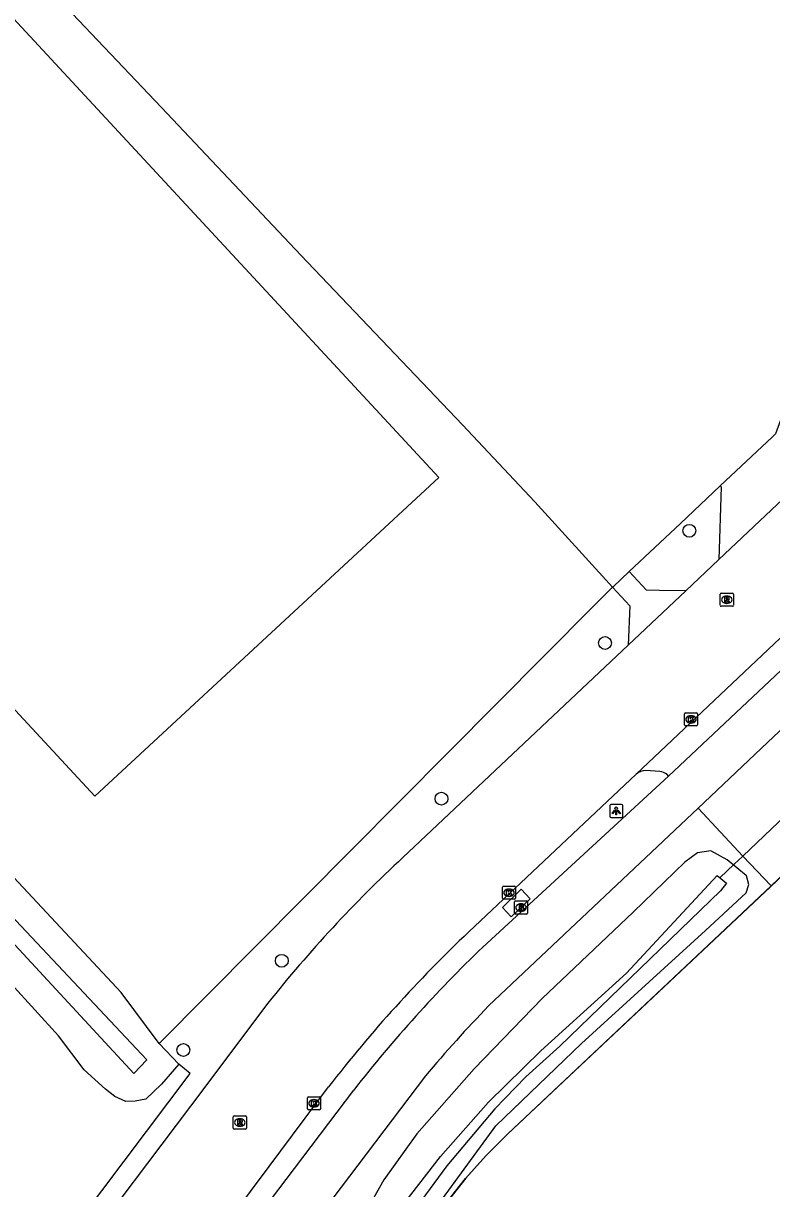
# Model space of a CAD drawing. Extents: x 156141 to 158132, y 385651 to 388399.
# Drawn here: x 156317.9 to 156374.9, y 387384.8 to 387473.5 of the extents above; entities that cross this region are included whole.
import ezdxf

# ---------------------------------------------------------------- set-up
doc = ezdxf.new("R2010")
doc.units = 0
for name, color, linetype in [('IMGEO_Berm_groen', 7, 'Continuous'), ('IMGEO_Boom', 7, 'Continuous'), ('IMGEO_Brandkraan', 7, 'Continuous'), ('IMGEO_Duiker', 7, 'Continuous'), ('IMGEO_Erf', 7, 'Continuous'), ('IMGEO_Fietspad_gesloten', 7, 'Continuous'), ('IMGEO_Grasland_agrarisch', 7, 'Continuous'), ('IMGEO_Groenvoorziening', 7, 'Continuous'), ('IMGEO_Hek', 7, 'Continuous'), ('IMGEO_Kolk', 7, 'Continuous'), ('IMGEO_Lichtpunt', 7, 'Continuous'), ('IMGEO_Pand_vergunning_verleend', 7, 'Continuous'), ('IMGEO_Rijbaan_lokaal_gesloten', 7, 'Continuous'), ('IMGEO_Rijbaan_lokaal_open', 7, 'Continuous'), ('IMGEO_Rioolput', 7, 'Continuous'), ('IMGEO_Voetpad_open', 7, 'Continuous'), ('IMGEO_Waterloop', 7, 'Continuous')]:
    doc.layers.add(name, color=color, linetype=linetype)

msp = doc.modelspace()

# ---------------------------------------------------------------- linework, layer by layer
at = {"layer": 'IMGEO_Berm_groen'}
for points in [[(156364.053, 387431.796), (156367.952, 387435.462), (156370.988, 387438.316)], [(156328.252, 387395.855), (156361.293, 387429.101), (156362.784, 387430.601)], [(156355.071, 387405.519), (156354.402, 387406.225), (156355.834, 387407.623), (156356.519, 387406.885), (156355.071, 387405.519)], [(156329.738, 387394.29), (156328.252, 387395.855)], [(156319.172, 387378.214), (156319.34, 387378.497), (156320.569, 387380.233), (156330.621, 387393.577), (156329.738, 387394.29)]]:
    msp.add_lwpolyline(points, dxfattribs=at)
at = {"layer": 'IMGEO_Boom'}
for centre in [(156368.634, 387434.903), (156362.207, 387426.364), (156349.751, 387414.503), (156337.589, 387402.163), (156330.097, 387395.371)]:
    msp.add_circle(centre, 0.489, dxfattribs=at)
at = {"layer": 'IMGEO_Brandkraan'}
for p, q in [((156355.311, 387405.792), (156355.311, 387406.644)), ((156355.386, 387406.718), (156356.238, 387406.718)), ((156355.799, 387406.498), (156355.824, 387406.498)), ((156356.312, 387406.644), (156356.312, 387405.792)), ((156356.238, 387405.718), (156355.386, 387405.718)), ((156355.822, 387405.938), (156355.797, 387405.938))]:
    msp.add_line(p, q, dxfattribs=at)
for points in [[(156355.311, 387405.792), (156355.311, 387406.644)], [(156355.386, 387406.718), (156356.238, 387406.718)], [(156356.312, 387406.644), (156356.312, 387405.792)], [(156356.238, 387405.718), (156355.386, 387405.718)], [(156355.659, 387406.418), (156355.659, 387406.018), (156355.872, 387406.018)], [(156355.89, 387406.418), (156355.659, 387406.418)], [(156355.838, 387406.337), (156355.784, 387406.337), (156355.784, 387406.261)], [(156355.784, 387406.261), (156355.837, 387406.261)], [(156355.846, 387406.185), (156355.784, 387406.185), (156355.784, 387406.104)], [(156355.784, 387406.104), (156355.846, 387406.104)]]:
    msp.add_lwpolyline(points, dxfattribs=at)
for centre, radius, start, end in [((156355.388, 387406.642), 0.0765, 91.55205, 178.44795), ((156355.388, 387406.642), 0.0765, 91.55205, 178.44795), ((156356.236, 387406.642), 0.0765, 1.55205, 88.44795), ((156356.236, 387406.642), 0.0765, 1.55205, 88.44795), ((156355.388, 387405.794), 0.0765, 181.55205, 268.44795), ((156355.388, 387405.794), 0.0765, 181.55205, 268.44795), ((156355.839, 387406.299), 0.0379, 267.82845, 90.93552), ((156355.847, 387406.144), 0.0404, 269.87594, 90.50774), ((156355.878, 387406.269), 0.251, 268.66757, 293.53466), ((156355.894, 387406.273), 0.145, 59.4692, 91.53667), ((156355.919, 387406.32), 0.0922, 285.51372, 58.15012), ((156355.924, 387406.128), 0.105, 301.31148, 78.98903), ((156356.236, 387405.794), 0.0765, 271.55205, 358.44795), ((156356.236, 387405.794), 0.0765, 271.55205, 358.44795)]:
    msp.add_arc(centre, radius, start, end, dxfattribs=at)
for centre, major_axis, ratio, start_param, end_param in [((156355.798, 387406.218), (-0.387, 0.002), 0.722429, 4.712389, 7.853982), ((156355.823, 387406.218), (-0.39, 0.002), 0.717154, 1.570796, 4.712389)]:
    msp.add_ellipse(centre, major_axis=major_axis, ratio=ratio, start_param=start_param, end_param=end_param, dxfattribs=at)
at = {"layer": 'IMGEO_Duiker'}
msp.add_lwpolyline([(156370.963, 387408.483), (156372.047, 387409.51), (156372.712, 387410.141), (156377.057, 387414.261), (156380.682, 387417.698), (156384.979, 387421.773), (156385.729, 387422.483), (156386.614, 387423.323)], dxfattribs=at)
at = {"layer": 'IMGEO_Erf'}
msp.add_lwpolyline([(156329.738, 387394.29), (156328.419, 387392.767), (156327.244, 387391.634), (156326.413, 387391.47), (156325.719, 387391.451), (156324.877, 387391.829), (156324.158, 387392.383), (156322.547, 387393.862), (156320.591, 387396.456), (156316.991, 387400.396), (156309.818, 387408.341), (156305.293, 387413.337), (156295.596, 387423.236), (156287.167, 387432.22), (156286.834, 387432.949), (156286.782, 387433.788), (156287.798, 387435.043), (156289.058, 387436.048), (156289.678, 387436.364), (156290.231, 387436.744)], dxfattribs=at)
at = {"layer": 'IMGEO_Fietspad_gesloten'}
for points in [[(156352.9, 387403.206), (156367.052, 387416.223)], [(156369.296, 387413.778), (156353.343, 387398.723)], [(156348.53, 387393.393), (156340.846, 387383.25), (156330.037, 387368.91)], [(156327.175, 387370.881), (156329.882, 387374.902), (156337.914, 387385.506), (156343.078, 387392.324)]]:
    msp.add_lwpolyline(points, dxfattribs=at)
for centre, radius, start, end in [((156423.801, 387329.337), 102.389, 133.82583, 142.0359), ((156422.435, 387331.495), 96.402, 135.78327, 140.05254)]:
    msp.add_arc(centre, radius, start, end, dxfattribs=at)
at = {"layer": 'IMGEO_Grasland_agrarisch'}
for points in [[(156297.433, 387499.965), (156302.57, 387494.49), (156310.709, 387485.897), (156319.698, 387476.336), (156328.43, 387467.13), (156339.037, 387455.893), (156351.366, 387442.96), (156356.868, 387437.097), (156362.784, 387430.601)], [(156328.252, 387395.855), (156325.366, 387399.755), (156305.404, 387421.102), (156299.036, 387427.98), (156292.88, 387434.087), (156291.082, 387436.004), (156290.476, 387436.465), (156290.231, 387436.744)]]:
    msp.add_lwpolyline(points, dxfattribs=at)
at = {"layer": 'IMGEO_Groenvoorziening'}
for points in [[(156343.049, 387374.774), (156343.366, 387375.192), (156353.897, 387389.608), (156360.419, 387395.876), (156369.858, 387404.459), (156372.96, 387407.335), (156373.173, 387407.968), (156372.995, 387408.625), (156371.516, 387409.848), (156370.255, 387410.523), (156369.256, 387410.373), (156368.283, 387409.668), (156364.341, 387405.86), (156357.423, 387399.285), (156352.253, 387393.942), (156347.888, 387388.989), (156345.35, 387385.49), (156343.562, 387382.297), (156341.846, 387379.971), (156339.826, 387377.91), (156339.688, 387377.731)], [(156374.85, 387407.865), (156354.809, 387388.976), (156353.163, 387387.33), (156351.614, 387385.611), (156350.178, 387383.802)]]:
    msp.add_lwpolyline(points, dxfattribs=at)
at = {"layer": 'IMGEO_Hek'}
for points in [[(156548.867, 387605.742), (156540.59, 387597.212), (156536.23, 387592.718), (156529.863, 387586.065), (156510.629, 387567.966), (156497.455, 387555.488), (156496.881, 387556.093), (156495.089, 387554.361), (156495.654, 387553.795), (156471.142, 387530.701), (156467.766, 387527.512), (156457.451, 387517.769), (156452.106, 387512.72), (156425.089, 387487.348), (156391.387, 387455.539), (156391.052, 387455.634), (156386.592, 387456.896), (156386.35, 387456.964), (156377.511, 387448.6), (156375.204, 387442.28), (156374.956, 387442.047), (156370.988, 387438.316), (156367.952, 387435.462), (156364.053, 387431.796)], [(156343.435, 387366.714), (156343.833, 387368.977), (156344.263, 387371.266), (156344.924, 387373.465), (156345.713, 387375.673), (156346.624, 387377.803), (156347.657, 387379.878), (156348.858, 387381.869), (156350.164, 387383.782), (156351.592, 387385.597), (156353.137, 387387.325), (156354.792, 387388.966), (156373.938, 387406.992), (156380.213, 387412.891), (156380.728, 387413.365)]]:
    msp.add_lwpolyline(points, dxfattribs=at)
at = {"layer": 'IMGEO_Kolk'}
for p, q in [((156368.257, 387420.119), (156368.257, 387420.971)), ((156368.332, 387421.045), (156369.184, 387421.045)), ((156368.745, 387420.825), (156368.77, 387420.825)), ((156369.258, 387420.971), (156369.258, 387420.119)), ((156369.184, 387420.045), (156368.332, 387420.045)), ((156368.768, 387420.265), (156368.743, 387420.265)), ((156354.393, 387406.92), (156354.393, 387407.772)), ((156354.468, 387407.846), (156355.32, 387407.846)), ((156354.881, 387407.626), (156354.906, 387407.626)), ((156355.394, 387407.772), (156355.394, 387406.92)), ((156355.32, 387406.846), (156354.468, 387406.846)), ((156354.904, 387407.066), (156354.879, 387407.066)), ((156339.543, 387390.886), (156339.543, 387391.738)), ((156339.618, 387391.812), (156340.47, 387391.812)), ((156340.031, 387391.592), (156340.056, 387391.592)), ((156340.544, 387391.738), (156340.544, 387390.886)), ((156340.47, 387390.812), (156339.618, 387390.812)), ((156340.054, 387391.032), (156340.029, 387391.032))]:
    msp.add_line(p, q, dxfattribs=at)
for points in [[(156368.257, 387420.119), (156368.257, 387420.971)], [(156368.332, 387421.045), (156369.184, 387421.045)], [(156368.578, 387420.745), (156368.701, 387420.745), (156368.701, 387420.594), (156368.831, 387420.745), (156368.995, 387420.745), (156368.849, 387420.594), (156369.002, 387420.345), (156368.85, 387420.345), (156368.765, 387420.509), (156368.701, 387420.442), (156368.701, 387420.345), (156368.578, 387420.345), (156368.578, 387420.745)], [(156369.258, 387420.971), (156369.258, 387420.119)], [(156369.184, 387420.045), (156368.332, 387420.045)], [(156354.393, 387406.92), (156354.393, 387407.772)], [(156354.468, 387407.846), (156355.32, 387407.846)], [(156354.714, 387407.546), (156354.837, 387407.546), (156354.837, 387407.395), (156354.967, 387407.546), (156355.131, 387407.546), (156354.985, 387407.395), (156355.138, 387407.146), (156354.986, 387407.146), (156354.901, 387407.31), (156354.837, 387407.243), (156354.837, 387407.146), (156354.714, 387407.146), (156354.714, 387407.546)], [(156355.394, 387407.772), (156355.394, 387406.92)], [(156355.32, 387406.846), (156354.468, 387406.846)], [(156339.543, 387390.886), (156339.543, 387391.738)], [(156339.618, 387391.812), (156340.47, 387391.812)], [(156339.864, 387391.512), (156339.987, 387391.512), (156339.987, 387391.361), (156340.117, 387391.512), (156340.281, 387391.512), (156340.135, 387391.361), (156340.288, 387391.112), (156340.136, 387391.112), (156340.051, 387391.276), (156339.987, 387391.209), (156339.987, 387391.112), (156339.864, 387391.112), (156339.864, 387391.512)], [(156340.544, 387391.738), (156340.544, 387390.886)], [(156340.47, 387390.812), (156339.618, 387390.812)]]:
    msp.add_lwpolyline(points, dxfattribs=at)
for centre, start, end in [((156368.334, 387420.969), 91.55205, 178.44795), ((156368.334, 387420.969), 91.55205, 178.44795), ((156369.182, 387420.969), 1.55205, 88.44795), ((156369.182, 387420.969), 1.55205, 88.44795), ((156368.334, 387420.121), 181.55205, 268.44795), ((156368.334, 387420.121), 181.55205, 268.44795), ((156369.182, 387420.121), 271.55205, 358.44795), ((156369.182, 387420.121), 271.55205, 358.44795), ((156354.47, 387407.77), 91.55205, 178.44795), ((156354.47, 387407.77), 91.55205, 178.44795), ((156355.318, 387407.77), 1.55205, 88.44795), ((156355.318, 387407.77), 1.55205, 88.44795), ((156354.47, 387406.922), 181.55205, 268.44795), ((156354.47, 387406.922), 181.55205, 268.44795), ((156355.318, 387406.922), 271.55205, 358.44795), ((156355.318, 387406.922), 271.55205, 358.44795), ((156339.62, 387391.736), 91.55205, 178.44795), ((156339.62, 387391.736), 91.55205, 178.44795), ((156340.468, 387391.736), 1.55205, 88.44795), ((156340.468, 387391.736), 1.55205, 88.44795), ((156339.62, 387390.888), 181.55205, 268.44795), ((156339.62, 387390.888), 181.55205, 268.44795), ((156340.468, 387390.888), 271.55205, 358.44795), ((156340.468, 387390.888), 271.55205, 358.44795)]:
    msp.add_arc(centre, 0.0765, start, end, dxfattribs=at)
for centre, major_axis, ratio, start_param, end_param in [((156368.744, 387420.545), (-0.387, 0.002), 0.722429, 4.712389, 7.853982), ((156368.769, 387420.545), (-0.39, 0.002), 0.717154, 1.570796, 4.712389), ((156354.88, 387407.346), (-0.387, 0.002), 0.722429, 4.712389, 7.853982), ((156354.905, 387407.346), (-0.39, 0.002), 0.717154, 1.570796, 4.712389), ((156340.03, 387391.312), (-0.387, 0.002), 0.722429, 4.712389, 7.853982), ((156340.055, 387391.312), (-0.39, 0.002), 0.717154, 1.570796, 4.712389)]:
    msp.add_ellipse(centre, major_axis=major_axis, ratio=ratio, start_param=start_param, end_param=end_param, dxfattribs=at)
at = {"layer": 'IMGEO_Lichtpunt'}
for p, q in [((156362.565, 387413.978), (156362.565, 387413.171)), ((156362.565, 387413.978), (156362.565, 387413.171)), ((156363.467, 387414.073), (156362.659, 387414.073)), ((156363.467, 387414.073), (156362.659, 387414.073)), ((156363.561, 387413.171), (156363.561, 387413.978)), ((156363.561, 387413.171), (156363.561, 387413.978)), ((156362.659, 387413.077), (156363.467, 387413.077)), ((156362.659, 387413.077), (156363.467, 387413.077))]:
    msp.add_line(p, q, dxfattribs=at)
for points in [[(156362.939, 387413.642), (156362.978, 387413.614), (156362.79, 387413.352), (156362.752, 387413.379), (156362.939, 387413.642)], [(156363.041, 387413.594), (156363.088, 387413.594), (156363.088, 387413.272), (156363.041, 387413.272), (156363.041, 387413.594)], [(156363.151, 387413.614), (156363.189, 387413.641), (156363.376, 387413.379), (156363.337, 387413.351), (156363.151, 387413.614)]]:
    msp.add_lwpolyline(points, dxfattribs=at)
msp.add_circle((156363.064, 387413.776), 0.0994, dxfattribs=at)
for centre, start, end in [((156362.659, 387413.978), 90, 180), ((156362.659, 387413.978), 90, 180), ((156363.467, 387413.978), 0, 90), ((156363.467, 387413.978), 0, 90), ((156362.659, 387413.171), 180, 270), ((156362.659, 387413.171), 180, 270), ((156363.467, 387413.171), 270, 0), ((156363.467, 387413.171), 270, 360)]:
    msp.add_arc(centre, 0.0946, start, end, dxfattribs=at)
at = {"layer": 'IMGEO_Pand_vergunning_verleend'}
msp.add_lwpolyline([(156273.908, 387468.034), (156300.093, 387492.309), (156349.547, 387438.963), (156323.362, 387414.688), (156273.908, 387468.034)], dxfattribs=at)
at = {"layer": 'IMGEO_Rijbaan_lokaal_gesloten'}
for points in [[(156370.883, 387432.712), (156394.388, 387454.876)], [(156370.883, 387432.712), (156368.353, 387430.318)], [(156364.585, 387416.367), (156379.199, 387430.181), (156379.528, 387430.462)], [(156363.976, 387426.193), (156368.353, 387430.318)], [(156363.976, 387426.193), (156346.82, 387410.027)], [(156351.831, 387404.359), (156364.585, 387416.367)], [(156336.54, 387398.941), (156330.638, 387391.104), (156321.99, 387379.622)], [(156327.377, 387374.11), (156328.713, 387375.905), (156336.624, 387386.498), (156341.153, 387392.564)]]:
    msp.add_lwpolyline(points, dxfattribs=at)
for centre, radius, start, end in [((156413.267, 387338.102), 97.92, 132.73275, 141.58799), ((156422.988, 387329.21), 103.493, 133.43697, 142.25402)]:
    msp.add_arc(centre, radius, start, end, dxfattribs=at)
at = {"layer": 'IMGEO_Rijbaan_lokaal_open'}
for points in [[(156370.988, 387438.316), (156374.956, 387442.047)], [(156370.988, 387438.316), (156371.06, 387438.246), (156370.883, 387432.712)], [(156379.452, 387427.902), (156367.052, 387416.223)], [(156381.614, 387425.402), (156374.588, 387418.771), (156369.296, 387413.778)], [(156366.38, 387416.572), (156365.328, 387416.639)], [(156367.052, 387416.223), (156366.93, 387416.341)], [(156369.296, 387413.778), (156372.712, 387410.141), (156374.85, 387407.865)], [(156374.85, 387407.865), (156379.24, 387412.002)]]:
    msp.add_lwpolyline(points, dxfattribs=at)
for centre, radius, start, end in [((156365.288, 387415.598), 1.042, 87.78993, 132.42375), ((156366.259, 387415.513), 1.066, 50.96905, 83.46614)]:
    msp.add_arc(centre, radius, start, end, dxfattribs=at)
at = {"layer": 'IMGEO_Rioolput'}
for p, q in [((156370.98, 387429.226), (156370.98, 387430.078)), ((156371.055, 387430.152), (156371.907, 387430.152)), ((156371.468, 387429.932), (156371.493, 387429.932)), ((156371.981, 387430.078), (156371.981, 387429.226)), ((156371.907, 387429.152), (156371.055, 387429.152)), ((156371.491, 387429.372), (156371.466, 387429.372)), ((156333.893, 387389.426), (156333.893, 387390.278)), ((156333.968, 387390.352), (156334.82, 387390.352)), ((156334.381, 387390.132), (156334.406, 387390.132)), ((156334.894, 387390.278), (156334.894, 387389.426)), ((156334.82, 387389.352), (156333.968, 387389.352)), ((156334.404, 387389.572), (156334.379, 387389.572))]:
    msp.add_line(p, q, dxfattribs=at)
for points in [[(156370.98, 387429.226), (156370.98, 387430.078)], [(156371.055, 387430.152), (156371.907, 387430.152)], [(156371.569, 387429.85), (156371.317, 387429.852), (156371.317, 387429.452)], [(156371.317, 387429.452), (156371.441, 387429.452), (156371.441, 387429.614), (156371.452, 387429.614)], [(156371.495, 387429.771), (156371.441, 387429.771), (156371.441, 387429.69)], [(156371.441, 387429.69), (156371.493, 387429.69)], [(156371.499, 387429.585), (156371.57, 387429.452), (156371.71, 387429.452), (156371.645, 387429.578)], [(156371.981, 387430.078), (156371.981, 387429.226)], [(156371.907, 387429.152), (156371.055, 387429.152)], [(156333.893, 387389.426), (156333.893, 387390.278)], [(156333.968, 387390.352), (156334.82, 387390.352)], [(156334.482, 387390.05), (156334.23, 387390.052), (156334.23, 387389.652)], [(156334.23, 387389.652), (156334.354, 387389.652), (156334.354, 387389.814), (156334.365, 387389.814)], [(156334.408, 387389.971), (156334.354, 387389.971), (156334.354, 387389.89)], [(156334.354, 387389.89), (156334.406, 387389.89)], [(156334.412, 387389.785), (156334.483, 387389.652), (156334.623, 387389.652), (156334.558, 387389.778)], [(156334.894, 387390.278), (156334.894, 387389.426)], [(156334.82, 387389.352), (156333.968, 387389.352)]]:
    msp.add_lwpolyline(points, dxfattribs=at)
for centre, radius, start, end in [((156371.057, 387430.076), 0.0765, 91.55205, 178.44795), ((156371.057, 387430.076), 0.0765, 91.55205, 178.44795), ((156371.451, 387429.561), 0.0533, 26.02933, 88.69889), ((156371.477, 387429.879), 0.19, 274.7715, 282.96867), ((156371.501, 387429.675), 0.0964, 77.00612, 93.18647), ((156371.515, 387429.732), 0.0378, 276.66336, 79.67722), ((156371.568, 387429.74), 0.109, 350.36119, 89.41601), ((156371.566, 387429.74), 0.112, 277.58423, 350.98172), ((156371.55, 387429.525), 0.108, 29.51342, 73.79051), ((156371.905, 387430.076), 0.0765, 1.55205, 88.44795), ((156371.905, 387430.076), 0.0765, 1.55205, 88.44795), ((156371.057, 387429.228), 0.0765, 181.55205, 268.44795), ((156371.057, 387429.228), 0.0765, 181.55205, 268.44795), ((156371.905, 387429.228), 0.0765, 271.55205, 358.44795), ((156371.905, 387429.228), 0.0765, 271.55205, 358.44795), ((156333.97, 387390.276), 0.0765, 91.55205, 178.44795), ((156333.97, 387390.276), 0.0765, 91.55205, 178.44795), ((156334.364, 387389.761), 0.0533, 26.02933, 88.69889), ((156334.39, 387390.079), 0.19, 274.7715, 282.96867), ((156334.414, 387389.875), 0.0964, 77.00612, 93.18647), ((156334.428, 387389.932), 0.0378, 276.66336, 79.67722), ((156334.481, 387389.94), 0.109, 350.36119, 89.41601), ((156334.479, 387389.94), 0.112, 277.58423, 350.98172), ((156334.463, 387389.725), 0.108, 29.51342, 73.79051), ((156334.818, 387390.276), 0.0765, 1.55205, 88.44795), ((156334.818, 387390.276), 0.0765, 1.55205, 88.44795), ((156333.97, 387389.428), 0.0765, 181.55205, 268.44795), ((156333.97, 387389.428), 0.0765, 181.55205, 268.44795), ((156334.818, 387389.428), 0.0765, 271.55205, 358.44795), ((156334.818, 387389.428), 0.0765, 271.55205, 358.44795)]:
    msp.add_arc(centre, radius, start, end, dxfattribs=at)
for centre, major_axis, ratio, start_param, end_param in [((156371.467, 387429.652), (-0.387, 0.002), 0.722429, 4.712389, 7.853982), ((156371.492, 387429.652), (-0.39, 0.002), 0.717154, 1.570796, 4.712389), ((156334.38, 387389.852), (-0.387, 0.002), 0.722429, 4.712389, 7.853982), ((156334.405, 387389.852), (-0.39, 0.002), 0.717154, 1.570796, 4.712389)]:
    msp.add_ellipse(centre, major_axis=major_axis, ratio=ratio, start_param=start_param, end_param=end_param, dxfattribs=at)
at = {"layer": 'IMGEO_Voetpad_open'}
for points in [[(156362.784, 387430.601), (156362.818, 387430.635), (156364.053, 387431.796)], [(156368.353, 387430.318), (156366.354, 387430.354), (156365.376, 387430.371), (156364.053, 387431.796)], [(156362.784, 387430.601), (156364.107, 387429.194), (156363.976, 387426.193)]]:
    msp.add_lwpolyline(points, dxfattribs=at)
at = {"layer": 'IMGEO_Waterloop'}
for points in [[(156289.799, 387434.498), (156289.141, 387433.758), (156326.328, 387393.594), (156327.314, 387394.621), (156289.799, 387434.498)], [(156341.411, 387376.221), (156345.345, 387381.645), (156349.677, 387387.25), (156353.332, 387391.409), (156357.316, 387395.3), (156363.846, 387401.214), (156370.751, 387408.668), (156371.468, 387408.085), (156371.011, 387407.488), (156358.774, 387395.669), (156356.187, 387393.328), (156353.805, 387390.885), (156350.15, 387386.552), (156342.105, 387375.608)]]:
    msp.add_lwpolyline(points, dxfattribs=at)

doc.saveas('drawing.dxf')
